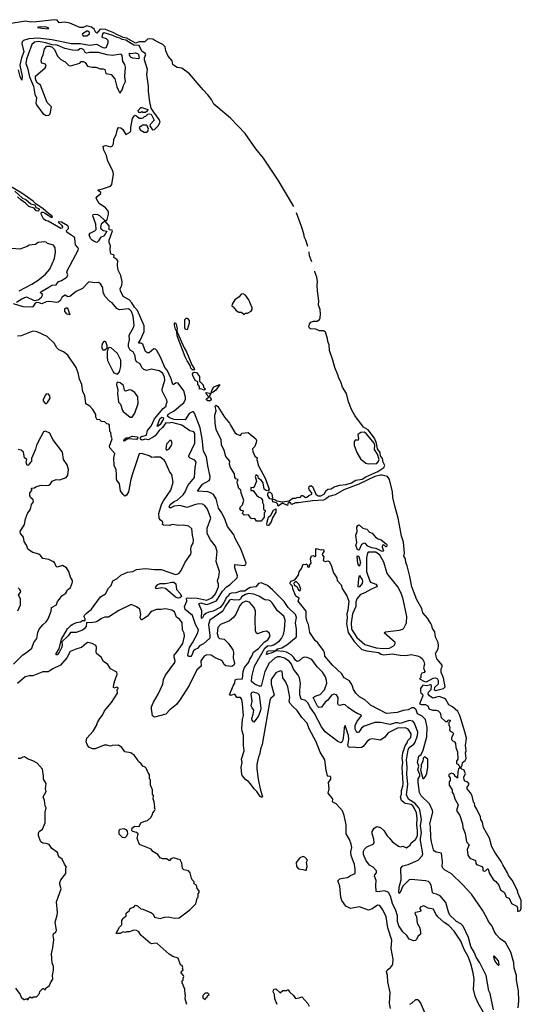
# Model space of a CAD drawing. Extents: x 2293878 to 2522763, y 823964 to 1006972.
# Tile 323 of 407: x 2396911 to 2402466, y 985856 to 996770. Entities that reach past the tile are written whole.
import ezdxf

# ---------------------------------------------------------------- set-up
doc = ezdxf.new("R2010")
doc.units = 0

msp = doc.modelspace()

# ---------------------------------------------------------------- linework, layer by layer
at = {"layer": '0CON20XD'}
for points in [[(2399947, 994698), (2399772, 994992), (2399743, 995035), (2399610, 995235), (2399525, 995338), (2399408, 995508), (2399247, 995677), (2399198, 995718), (2399062, 995832), (2399034, 995885), (2398995, 995938), (2398941, 995991), (2398790, 996170), (2398705, 996231), (2398655, 996241), (2398614, 996265), (2398607, 996275), (2398600, 996315), (2398554, 996365), (2398528, 996425), (2398520, 996470), (2398497, 996497), (2398409, 996539), (2398386, 996556), (2398345, 996559), (2398327, 996553), (2398296, 996524), (2398235, 996526), (2398195, 996510), (2398096, 996566), (2398055, 996572), (2397978, 996608), (2397954, 996624), (2397861, 996661), (2397815, 996666), (2397799, 996661), (2397765, 996622), (2397755, 996627), (2397737, 996665), (2397705, 996689), (2397655, 996702), (2397615, 996684), (2397575, 996684), (2397465, 996731), (2397405, 996742), (2397347, 996737), (2397325, 996765), (2397295, 996770), (2397095, 996745), (2397035, 996743), (2396975, 996754), (2396795, 996725)], [(2397937, 994993), (2397949, 995055), (2397942, 995095), (2397885, 995201), (2397871, 995265), (2397842, 995325), (2397834, 995365), (2397847, 995373), (2397865, 995374), (2397915, 995361), (2397939, 995371), (2397949, 995395), (2397953, 995445), (2397978, 995495), (2397992, 995558), (2398005, 995574), (2398031, 995571), (2398052, 995552), (2398085, 995497), (2398125, 995518), (2398140, 995535), (2398141, 995575), (2398159, 995675), (2398185, 995710), (2398206, 995706), (2398235, 995680), (2398263, 995677), (2398278, 995682), (2398292, 995698), (2398308, 995702), (2398328, 995722), (2398345, 995728), (2398365, 995722), (2398400, 995655), (2398355, 995610), (2398352, 995595), (2398380, 995550), (2398405, 995552), (2398445, 995592), (2398466, 995635), (2398454, 995665), (2398395, 995746), (2398368, 995788), (2398351, 995861), (2398338, 995975), (2398338, 996035), (2398317, 996163), (2398327, 996217), (2398292, 996325), (2398292, 996348), (2398307, 996385), (2398302, 996395), (2398265, 996422), (2398235, 996484), (2398176, 996486), (2398085, 996545), (2398045, 996549), (2398021, 996565), (2397991, 996571), (2397942, 996595), (2397845, 996625), (2397829, 996615), (2397819, 996575), (2397870, 996560), (2397886, 996545), (2397887, 996515), (2397868, 996462), (2397855, 996456), (2397835, 996459), (2397765, 996496), (2397685, 996485), (2397585, 996501), (2397485, 996501), (2397265, 996548), (2397115, 996565), (2397012, 996558), (2396952, 996538), (2396938, 996525), (2396935, 996505), (2396955, 996415), (2396931, 996349), (2396913, 996265), (2396937, 996145), (2396935, 996098), (2396915, 996140), (2396896, 996215)], [(2397225, 996670), (2397233, 996675), (2397205, 996687), (2397138, 996692), (2397108, 996685), (2397155, 996675), (2397225, 996670)], [(2397613, 996593), (2397655, 996593), (2397685, 996615), (2397685, 996627), (2397665, 996642), (2397655, 996642), (2397606, 996615), (2397601, 996605), (2397613, 996593)], [(2397205, 995707), (2397235, 995710), (2397248, 995725), (2397263, 995805), (2397213, 995853), (2397140, 996045), (2397100, 996075), (2397084, 996116), (2397087, 996145), (2397191, 996235), (2397204, 996255), (2397196, 996276), (2397155, 996287), (2397149, 996315), (2397155, 996348), (2397171, 996379), (2397184, 996446), (2397210, 996475), (2397245, 996477), (2397270, 996465), (2397295, 996440), (2397328, 996365), (2397365, 996328), (2397413, 996303), (2397453, 996263), (2397475, 996260), (2397525, 996272), (2397575, 996290), (2397593, 996307), (2397615, 996308), (2397637, 996297), (2397660, 996255), (2397715, 996244), (2397755, 996243), (2397800, 996225), (2397835, 996227), (2397855, 996218), (2397863, 996175), (2397925, 996163), (2397966, 996116), (2397986, 996026), (2398004, 995985), (2398015, 995962), (2398025, 995961), (2398045, 995994), (2398059, 996041), (2398084, 996085), (2398076, 996135), (2398083, 996245), (2398075, 996274), (2398052, 996312), (2398044, 996375), (2398035, 996389), (2397935, 996372), (2397880, 996380), (2397785, 996407), (2397685, 996406), (2397655, 996399), (2397637, 996407), (2397622, 996435), (2397595, 996450), (2397575, 996446), (2397555, 996428), (2397494, 996434), (2397409, 996449), (2397324, 996486), (2397270, 996490), (2397201, 996515), (2397115, 996528), (2397075, 996520), (2397044, 996496), (2397004, 996385), (2396985, 996331), (2396979, 996285), (2396998, 996238), (2397018, 996135), (2397063, 996033), (2397078, 995945), (2397097, 995905), (2397091, 995845), (2397096, 995825), (2397165, 995730), (2397205, 995707)], [(2398225, 996337), (2398165, 996342), (2398138, 996355), (2398125, 996382), (2398125, 996400), (2398145, 996396), (2398195, 996404), (2398215, 996396), (2398225, 996385), (2398230, 996365), (2398233, 996345), (2398225, 996337)], [(2398245, 995738), (2398235, 995740), (2398225, 995752), (2398224, 995765), (2398254, 995796), (2398265, 995798), (2398330, 995775), (2398325, 995760), (2398305, 995740), (2398275, 995740), (2398265, 995748), (2398245, 995738)], [(2398315, 995524), (2398331, 995535), (2398336, 995555), (2398322, 995592), (2398311, 995601), (2398275, 995601), (2398232, 995575), (2398245, 995548), (2398290, 995525), (2398315, 995524)], [(2402159, 985795), (2402121, 985975), (2402108, 986005), (2402076, 986175), (2402008, 986315), (2401965, 986377), (2401948, 986425), (2401908, 986495), (2401883, 986595), (2401821, 986721), (2401798, 986748), (2401748, 986775), (2401731, 986791), (2401680, 986840), (2401665, 986865), (2401632, 986985), (2401567, 987057), (2401528, 987078), (2401494, 987085), (2401482, 987095), (2401468, 987175), (2401455, 987201), (2401437, 987217), (2401405, 987225), (2401245, 987239), (2401225, 987236), (2401154, 987166), (2401125, 987097), (2401115, 987084), (2401110, 987091), (2401115, 987155), (2401134, 987234), (2401133, 987366), (2401155, 987391), (2401215, 987406), (2401325, 987455), (2401369, 987501), (2401374, 987525), (2401350, 987670), (2401349, 987695), (2401362, 987755), (2401350, 987835), (2401361, 987905), (2401341, 988011), (2401330, 988035), (2401287, 988087), (2401221, 988125), (2401194, 988175), (2401211, 988295), (2401200, 988405), (2401204, 988485), (2401195, 988565), (2401214, 988675), (2401225, 988701), (2401275, 988741), (2401290, 988760), (2401318, 988835), (2401322, 988872), (2401284, 988974), (2401265, 988995), (2401225, 989000), (2401125, 988969), (2401097, 988975), (2401074, 988976), (2401015, 988956), (2400905, 988981), (2400845, 988979), (2400725, 988938), (2400695, 988915), (2400665, 988874), (2400655, 988867), (2400645, 988870), (2400626, 988906), (2400625, 988945), (2400644, 988986), (2400695, 989057), (2400689, 989065), (2400655, 989076), (2400612, 989102), (2400548, 989145), (2400515, 989176), (2400495, 989179), (2400455, 989168), (2400442, 989172), (2400436, 989186), (2400438, 989255), (2400419, 989285), (2400395, 989294), (2400365, 989282), (2400325, 989228), (2400294, 989205), (2400252, 989148), (2400225, 989145), (2400210, 989160), (2400161, 989255), (2400195, 989275), (2400240, 989290), (2400285, 989340), (2400311, 989415), (2400309, 989445), (2400296, 989486), (2400265, 989538), (2400207, 989595), (2400145, 989677), (2400095, 989701), (2400065, 989705), (2400044, 989696), (2400005, 989665), (2399985, 989656), (2399965, 989669), (2399942, 989705), (2399919, 989729), (2399865, 989759), (2399832, 989768), (2399746, 989774), (2399715, 989754), (2399643, 989733), (2399653, 989765), (2399665, 989775), (2399742, 989778), (2399765, 989796), (2399815, 989809), (2399871, 989839), (2399971, 989925), (2399976, 989935), (2399976, 990015), (2399965, 990085), (2399976, 990145), (2399965, 990175), (2399885, 990255), (2399840, 990320), (2399712, 990452), (2399655, 990500), (2399585, 990527), (2399555, 990522), (2399525, 990482), (2399465, 990475), (2399425, 990455), (2399405, 990436), (2399356, 990434), (2399305, 990416), (2399255, 990415), (2399235, 990406), (2399220, 990380), (2399199, 990361), (2399172, 990305), (2399130, 990255), (2399055, 990215), (2399005, 990204), (2398973, 990187), (2398950, 990170), (2398935, 990139), (2398925, 990133), (2398928, 990218), (2398896, 990295), (2398915, 990306), (2398975, 990287), (2399006, 990296), (2399091, 990329), (2399155, 990436), (2399201, 990485), (2399240, 990510), (2399318, 990585), (2399324, 990605), (2399292, 990695), (2399295, 990732), (2399395, 990720), (2399412, 990728), (2399418, 990745), (2399360, 990905), (2399293, 991025), (2399285, 991055), (2399213, 991153), (2399187, 991227), (2399149, 991305), (2399114, 991355), (2399088, 991458), (2399057, 991507), (2399025, 991525), (2398995, 991537), (2398880, 991545), (2398935, 991621), (2399009, 991661), (2399016, 991675), (2399019, 991705), (2398994, 991825), (2398981, 991925), (2398946, 991986), (2398932, 992125), (2398909, 992245), (2398845, 992407), (2398835, 992422), (2398825, 992425), (2398788, 992405), (2398744, 992336), (2398623, 992337), (2398569, 992355), (2398549, 992375), (2398554, 992396), (2398620, 992435), (2398696, 992496), (2398727, 992523), (2398746, 992565), (2398748, 992585), (2398729, 992655), (2398665, 992741), (2398644, 992746), (2398615, 992726), (2398605, 992725), (2398590, 992790), (2398544, 992884), (2398517, 992915), (2398475, 993022), (2398429, 993105), (2398415, 993118), (2398395, 993120), (2398345, 993077), (2398325, 993076), (2398305, 993093), (2398274, 993175), (2398254, 993186), (2398228, 993185), (2398250, 993220), (2398288, 993315), (2398289, 993375), (2398215, 993545), (2398181, 993585), (2398153, 993633), (2398122, 993665), (2398055, 993702), (2398026, 993765), (2398022, 993785), (2398041, 993829), (2398045, 993865), (2398030, 993935), (2398003, 993995), (2397995, 994045), (2397996, 994096), (2397985, 994113), (2397954, 994135), (2397956, 994155), (2397950, 994165), (2397925, 994172), (2397917, 994185), (2397911, 994231), (2397916, 994265), (2397902, 994302), (2397902, 994325), (2397938, 994428), (2397935, 994437), (2397902, 994442), (2397901, 994485), (2397858, 994535), (2397879, 994555), (2397894, 994615), (2397893, 994635), (2397886, 994655), (2397862, 994685), (2397791, 994731), (2397760, 994785), (2397759, 994795), (2397770, 994810), (2397809, 994845), (2397810, 994855), (2397781, 994875), (2397780, 994885), (2397815, 994890), (2397916, 994924), (2397931, 994945), (2397937, 994993)], [(2396875, 993638), (2396933, 993677), (2396985, 993697), (2397069, 993659), (2397115, 993665), (2397151, 993695), (2397163, 993715), (2397164, 993725), (2397136, 993745), (2397143, 993755), (2397235, 993806), (2397265, 993827), (2397315, 993832), (2397342, 993868), (2397375, 993879), (2397431, 993915), (2397442, 993942), (2397433, 993973), (2397439, 993995), (2397558, 994215), (2397561, 994231), (2397556, 994246), (2397529, 994275), (2397523, 994345), (2397515, 994365), (2397480, 994380), (2397431, 994415), (2397428, 994432), (2397452, 994455), (2397452, 994472), (2397442, 994485), (2397374, 994525), (2397345, 994531), (2397337, 994525), (2397373, 994493), (2397383, 994475), (2397382, 994458), (2397365, 994456), (2397225, 994538), (2397195, 994543), (2397175, 994561), (2397150, 994615), (2397151, 994635), (2397165, 994637), (2397185, 994629), (2397265, 994577), (2397275, 994585), (2397268, 994595), (2397231, 994621), (2397171, 994675), (2397088, 994728), (2397060, 994760), (2396935, 994846), (2396772, 994942)], [(2396858, 994868), (2396942, 994792), (2396978, 994778), (2397035, 994730), (2397080, 994719), (2397089, 994689), (2397117, 994677), (2397125, 994665), (2397124, 994655), (2397115, 994648), (2397093, 994653), (2397072, 994682), (2397011, 994701), (2396976, 994736), (2396922, 994772), (2396888, 994805)], [(2400101, 994257), (2400078, 994328), (2400064, 994354), (2400058, 994398), (2400036, 994465), (2400032, 994477), (2399977, 994629)], [(2397765, 994302), (2397735, 994310), (2397713, 994325), (2397694, 994345), (2397680, 994385), (2397691, 994405), (2397741, 994429), (2397758, 994445), (2397752, 994505), (2397719, 994595), (2397725, 994610), (2397746, 994616), (2397772, 994612), (2397795, 994600), (2397854, 994545), (2397853, 994535), (2397812, 994505), (2397806, 994465), (2397810, 994455), (2397835, 994435), (2397877, 994425), (2397845, 994375), (2397806, 994355), (2397785, 994318), (2397765, 994302)], [(2396905, 993763), (2397045, 993838), (2397115, 993883), (2397195, 993949), (2397245, 994005), (2397295, 994124), (2397308, 994195), (2397302, 994242), (2397285, 994271), (2397219, 994289), (2397204, 994304), (2397188, 994308), (2397115, 994302), (2397085, 994277), (2397015, 994270), (2396994, 994256), (2396913, 994227), (2396825, 994233)], [(2400145, 994086), (2400121, 994151), (2400116, 994198)], [(2401359, 988165), (2401340, 988205), (2401324, 988316), (2401324, 988355), (2401341, 988385), (2401343, 988405), (2401321, 988455), (2401330, 988495), (2401318, 988535), (2401330, 988605), (2401356, 988624), (2401378, 988672), (2401420, 988820), (2401423, 988923), (2401404, 989014), (2401369, 989049), (2401315, 989077), (2401301, 989121), (2401275, 989143), (2401255, 989141), (2401215, 989119), (2401159, 989111), (2401092, 989092), (2400975, 989081), (2400795, 989173), (2400775, 989195), (2400732, 989232), (2400675, 989265), (2400635, 989305), (2400606, 989345), (2400594, 989395), (2400565, 989443), (2400505, 989474), (2400479, 989519), (2400375, 989616), (2400290, 989715), (2400287, 989755), (2400276, 989776), (2400214, 989864), (2400185, 989887), (2400125, 989976), (2400109, 990065), (2400095, 990094), (2400085, 990143), (2400082, 990212), (2399994, 990325), (2400005, 990358), (2399969, 990379), (2399935, 990460), (2399932, 990492), (2399908, 990515), (2399907, 990533), (2399915, 990548), (2399958, 990562), (2399998, 990612), (2400005, 990650), (2400032, 990688), (2400050, 990735), (2400078, 990732), (2400085, 990740), (2400100, 990725), (2400100, 990705), (2400105, 990700), (2400120, 990705), (2400120, 990725), (2400140, 990745), (2400130, 990795), (2400142, 990828), (2400165, 990830), (2400175, 990820), (2400185, 990820), (2400192, 990828), (2400190, 990905), (2400195, 990910), (2400245, 990892), (2400255, 990898), (2400280, 990895), (2400280, 990875), (2400262, 990845), (2400263, 990833), (2400280, 990815), (2400273, 990775), (2400295, 990763), (2400325, 990772), (2400340, 990765), (2400362, 990722), (2400385, 990640), (2400423, 990585), (2400427, 990555), (2400470, 990505), (2400483, 990465), (2400533, 990385), (2400556, 990326), (2400545, 990223), (2400534, 990186), (2400538, 990145), (2400529, 990075), (2400549, 989979), (2400616, 989876), (2400669, 989819), (2400700, 989790), (2400754, 989774), (2400885, 989755), (2400916, 989736), (2400945, 989728), (2401035, 989739), (2401125, 989725), (2401188, 989722), (2401245, 989732), (2401318, 989718), (2401348, 989705), (2401372, 989685), (2401387, 989657), (2401393, 989625), (2401384, 989585), (2401396, 989545), (2401390, 989535), (2401364, 989526), (2401353, 989505), (2401352, 989478), (2401338, 989465), (2401395, 989434), (2401415, 989431), (2401490, 989470), (2401515, 989474), (2401535, 989468), (2401546, 989446), (2401545, 989415), (2401540, 989400), (2401504, 989366), (2401503, 989345), (2401515, 989333), (2401603, 989357), (2401623, 989375), (2401604, 989475), (2401579, 989535), (2401577, 989573), (2401589, 989595), (2401588, 989615), (2401555, 989657), (2401530, 989685), (2401517, 989745), (2401545, 989795), (2401551, 989835), (2401546, 989865), (2401517, 989925), (2401508, 989985), (2401482, 990022), (2401477, 990055), (2401465, 990076), (2401427, 990135), (2401377, 990195), (2401366, 990245), (2401308, 990338), (2401255, 990485), (2401233, 990597), (2401203, 990715), (2401186, 990755), (2401184, 990795), (2401166, 990825), (2401171, 990855), (2401161, 990979), (2401139, 991045), (2401116, 991166), (2401103, 991245), (2401068, 991365), (2401045, 991475), (2401039, 991535), (2401005, 991675), (2400985, 991705), (2400925, 991720), (2400905, 991721), (2400845, 991705), (2400665, 991620), (2400502, 991558), (2400404, 991505), (2400335, 991484), (2400305, 991458), (2400275, 991443), (2400153, 991437), (2399995, 991415), (2399965, 991413), (2399925, 991396), (2399905, 991419), (2399895, 991420), (2399882, 991408), (2399875, 991386), (2399820, 991410), (2399775, 991377), (2399765, 991405), (2399755, 991416), (2399715, 991427), (2399710, 991445), (2399716, 991454), (2399735, 991451), (2399758, 991438), (2399823, 991427), (2399895, 991437), (2399935, 991466), (2399965, 991465), (2399995, 991478), (2400016, 991474), (2400035, 991496), (2400047, 991495), (2400075, 991475), (2400092, 991478), (2400114, 991496), (2400148, 991512), (2400145, 991525), (2400119, 991555), (2400112, 991575), (2400118, 991595), (2400135, 991606), (2400154, 991595), (2400190, 991510), (2400215, 991493), (2400245, 991492), (2400288, 991515), (2400301, 991549), (2400322, 991565), (2400359, 991571), (2400395, 991592), (2400455, 991611), (2400525, 991616), (2400585, 991635), (2400634, 991666), (2400705, 991678), (2400745, 991704), (2400878, 991762), (2400944, 991805), (2400953, 991827), (2400936, 991866), (2400930, 991905), (2400907, 991935), (2400902, 991972), (2400873, 992015), (2400864, 992075), (2400840, 992130), (2400772, 992222), (2400718, 992255), (2400622, 992382), (2400585, 992449), (2400553, 992533), (2400530, 992625), (2400485, 992695), (2400466, 992755), (2400444, 992795), (2400435, 992835), (2400402, 992915), (2400380, 992995), (2400343, 993105), (2400340, 993165), (2400323, 993203), (2400318, 993238), (2400296, 993306), (2400275, 993321), (2400232, 993322), (2400189, 993339), (2400133, 993343), (2400121, 993351), (2400114, 993364), (2400119, 993395), (2400135, 993417), (2400165, 993430), (2400205, 993429), (2400233, 993447), (2400240, 993465), (2400241, 993505), (2400237, 993557), (2400221, 993605), (2400223, 993655), (2400208, 993765), (2400204, 993825), (2400209, 993865), (2400203, 993915), (2400181, 993975), (2400181, 993982)], [(2402047, 985765), (2401988, 985868), (2401955, 985945), (2401938, 986022), (2401945, 986135), (2401935, 986205), (2401909, 986305), (2401877, 986385), (2401833, 986465), (2401796, 986556), (2401722, 986665), (2401665, 986731), (2401612, 986762), (2401542, 986825), (2401518, 986855), (2401492, 986912), (2401435, 986922), (2401385, 986947), (2401345, 986932), (2401344, 986915), (2401353, 986895), (2401348, 986885), (2401295, 986872), (2401288, 986865), (2401304, 986824), (2401314, 986755), (2401344, 986705), (2401351, 986655), (2401348, 986632), (2401322, 986608), (2401306, 986574), (2401295, 986564), (2401275, 986558), (2401225, 986579), (2401197, 986617), (2401155, 986660), (2401111, 986725), (2401095, 986772), (2401095, 986835), (2401077, 986897), (2401039, 986975), (2401016, 987055), (2400995, 987095), (2400955, 987112), (2400875, 987104), (2400858, 987108), (2400854, 987175), (2400859, 987229), (2400842, 987275), (2400845, 987290), (2400861, 987315), (2400861, 987335), (2400825, 987375), (2400785, 987400), (2400744, 987455), (2400719, 987515), (2400719, 987555), (2400728, 987575), (2400755, 987600), (2400825, 987631), (2400837, 987645), (2400834, 987685), (2400814, 987745), (2400815, 987770), (2400835, 987809), (2400865, 987826), (2400905, 987814), (2400944, 987784), (2400979, 987725), (2401003, 987703), (2401035, 987661), (2401105, 987607), (2401125, 987602), (2401155, 987608), (2401195, 987592), (2401235, 987620), (2401246, 987645), (2401295, 987681), (2401315, 987724), (2401317, 987783), (2401310, 987845), (2401314, 987915), (2401305, 987980), (2401285, 988027), (2401265, 988056), (2401245, 988071), (2401185, 988081), (2401170, 988090), (2401140, 988115), (2401130, 988155), (2401139, 988185), (2401139, 988225), (2401156, 988275), (2401158, 988302), (2401148, 988485), (2401153, 988535), (2401147, 988585), (2401155, 988645), (2401180, 988720), (2401203, 988755), (2401211, 988779), (2401243, 988815), (2401248, 988855), (2401214, 988905), (2401185, 988921), (2401095, 988916), (2400992, 988865), (2400953, 988817), (2400905, 988784), (2400815, 988800), (2400785, 988792), (2400755, 988766), (2400715, 988715), (2400697, 988703), (2400657, 988697), (2400605, 988705), (2400562, 988702), (2400551, 988711), (2400546, 988725), (2400555, 988795), (2400552, 988835), (2400515, 988948), (2400504, 988925), (2400502, 988865), (2400488, 988782), (2400479, 988761), (2400466, 988754), (2400435, 988770), (2400295, 988877), (2400253, 988933), (2400175, 989080), (2400124, 989155), (2400105, 989195), (2400075, 989222), (2400027, 989237), (2400015, 989285), (2400013, 989337), (2400022, 989412), (2400009, 989475), (2399996, 989505), (2399942, 989572), (2399921, 989625), (2399895, 989659), (2399845, 989692), (2399795, 989709), (2399765, 989708), (2399735, 989694), (2399675, 989639), (2399627, 989545), (2399585, 989384), (2399565, 989383), (2399520, 989400), (2399479, 989435), (2399480, 989485), (2399512, 989605), (2399627, 989803), (2399655, 989828), (2399705, 989832), (2399725, 989840), (2399787, 989885), (2399809, 989911), (2399831, 989955), (2399845, 990005), (2399851, 990115), (2399837, 990157), (2399767, 990217), (2399707, 990305), (2399685, 990327), (2399665, 990337), (2399625, 990339), (2399559, 990379), (2399505, 990403), (2399445, 990409), (2399411, 990399), (2399368, 990372), (2399355, 990345), (2399345, 990339), (2399285, 990336), (2399255, 990343), (2399235, 990335), (2399186, 990265), (2399160, 990215), (2399017, 990115), (2399003, 990067), (2399017, 989945), (2399015, 989915), (2398945, 989853), (2398901, 989829), (2398879, 989801), (2398853, 989787), (2398837, 989773), (2398818, 989725), (2398805, 989710), (2398785, 989711), (2398773, 989725), (2398790, 989810), (2398825, 989864), (2398882, 989975), (2398890, 990005), (2398859, 990065), (2398824, 990164), (2398745, 990234), (2398737, 990265), (2398760, 990325), (2398759, 990355), (2398765, 990363), (2398875, 990359), (2398985, 990336), (2399046, 990365), (2399080, 990405), (2399111, 990485), (2399114, 990514), (2399103, 990545), (2399104, 990564), (2399116, 990595), (2399124, 990655), (2399086, 990765), (2399096, 990876), (2399080, 990935), (2399025, 991004), (2398987, 991075), (2398986, 991135), (2399028, 991245), (2398990, 991345), (2398961, 991385), (2398935, 991400), (2398895, 991404), (2398845, 991393), (2398765, 991364), (2398685, 991385), (2398623, 991377), (2398585, 991360), (2398575, 991359), (2398567, 991367), (2398577, 991395), (2398622, 991428), (2398656, 991444), (2398720, 991505), (2398743, 991535), (2398772, 991605), (2398845, 991694), (2398853, 991807), (2398866, 991866), (2398849, 991889), (2398799, 991909), (2398785, 991925), (2398785, 991935), (2398849, 992075), (2398849, 992185), (2398840, 992200), (2398795, 992213), (2398705, 992277), (2398596, 992304), (2398565, 992298), (2398528, 992302), (2398491, 992249), (2398454, 992215), (2398412, 992158), (2398389, 992141), (2398335, 992113), (2398305, 992119), (2398265, 992109), (2398249, 992119), (2398248, 992135), (2398261, 992149), (2398316, 992165), (2398327, 992215), (2398366, 992265), (2398403, 992345), (2398498, 992462), (2398531, 992485), (2398532, 992505), (2398545, 992535), (2398542, 992552), (2398501, 992635), (2398490, 992655), (2398488, 992675), (2398519, 992775), (2398515, 992806), (2398495, 992847), (2398475, 992868), (2398455, 992877), (2398365, 992896), (2398315, 992881), (2398285, 992893), (2398262, 992915), (2398246, 992955), (2398205, 992978), (2398193, 993005), (2398190, 993045), (2398169, 993089), (2398135, 993106), (2398117, 993145), (2398115, 993175), (2398126, 993225), (2398124, 993275), (2398174, 993365), (2398178, 993385), (2398166, 993485), (2398148, 993535), (2398135, 993552), (2398115, 993564), (2398016, 993554), (2397985, 993567), (2397935, 993630), (2397908, 993648), (2397855, 993704), (2397835, 993748), (2397832, 993795), (2397824, 993814), (2397805, 993844), (2397785, 993856), (2397737, 993853), (2397675, 993863), (2397605, 993790), (2397535, 993759), (2397465, 993700), (2397445, 993699), (2397415, 993716), (2397395, 993707), (2397378, 993692), (2397357, 993653), (2397335, 993638), (2397315, 993635), (2397245, 993647), (2397205, 993642), (2397155, 993622), (2397125, 993632), (2397096, 993634), (2397082, 993628), (2397055, 993588), (2397044, 993584), (2396949, 993589), (2396842, 993622)], [(2399395, 993502), (2399413, 993517), (2399432, 993518), (2399475, 993540), (2399484, 993556), (2399485, 993575), (2399447, 993665), (2399413, 993715), (2399385, 993732), (2399364, 993726), (2399342, 993698), (2399295, 993664), (2399264, 993615), (2399262, 993595), (2399276, 993586), (2399310, 993545), (2399338, 993528), (2399367, 993527), (2399395, 993502)], [(2397465, 993500), (2397435, 993506), (2397411, 993535), (2397412, 993565), (2397425, 993577), (2397435, 993578), (2397445, 993566), (2397465, 993500)], [(2398765, 993332), (2398748, 993335), (2398738, 993355), (2398738, 993445), (2398755, 993462), (2398765, 993460), (2398788, 993435), (2398787, 993405), (2398765, 993332)], [(2399816, 989544), (2399795, 989552), (2399748, 989532), (2399697, 989455), (2399697, 989405), (2399730, 989285), (2399726, 989274), (2399691, 989249), (2399681, 989225), (2399595, 988735), (2399577, 988683), (2399569, 988635), (2399550, 988585), (2399537, 988515), (2399536, 988466), (2399551, 988351), (2399573, 988245), (2399600, 988155), (2399595, 988149), (2399575, 988158), (2399537, 988215), (2399512, 988242), (2399465, 988304), (2399445, 988326), (2399415, 988344), (2399375, 988391), (2399370, 988405), (2399362, 988485), (2399374, 988535), (2399367, 988575), (2399398, 988665), (2399388, 988725), (2399390, 988835), (2399374, 988884), (2399372, 988912), (2399377, 989013), (2399388, 989058), (2399380, 989185), (2399371, 989235), (2399355, 989256), (2399315, 989257), (2399295, 989292), (2399245, 989280), (2399234, 989285), (2399274, 989385), (2399292, 989415), (2399298, 989452), (2399315, 989461), (2399377, 989465), (2399386, 989544), (2399401, 989589), (2399450, 989650), (2399459, 989681), (2399482, 989715), (2399500, 989761), (2399555, 989800), (2399620, 989870), (2399659, 989895), (2399686, 989936), (2399672, 989972), (2399645, 989991), (2399605, 989986), (2399545, 989962), (2399528, 989975), (2399522, 989995), (2399517, 990115), (2399521, 990215), (2399507, 990255), (2399457, 990315), (2399415, 990326), (2399375, 990307), (2399348, 990275), (2399305, 990180), (2399278, 990145), (2399235, 990105), (2399134, 990065), (2399105, 990032), (2399096, 989965), (2399107, 989925), (2399125, 989911), (2399175, 989904), (2399224, 989855), (2399271, 989785), (2399280, 989755), (2399274, 989695), (2399290, 989635), (2399282, 989615), (2399259, 989601), (2399195, 989609), (2399175, 989624), (2399156, 989655), (2399139, 989669), (2399075, 989696), (2399030, 989725), (2398985, 989731), (2398954, 989715), (2398916, 989665), (2398921, 989605), (2398874, 989565), (2398789, 989391), (2398688, 989235), (2398649, 989181), (2398575, 989121), (2398529, 989071), (2398405, 989040), (2398383, 989055), (2398370, 989130), (2398372, 989155), (2398391, 989205), (2398444, 989295), (2398495, 989405), (2398505, 989455), (2398525, 989505), (2398628, 989645), (2398632, 989665), (2398620, 989705), (2398621, 989725), (2398649, 989755), (2398719, 989855), (2398737, 989937), (2398731, 989971), (2398714, 990005), (2398709, 990085), (2398685, 990121), (2398648, 990148), (2398624, 990205), (2398595, 990223), (2398525, 990241), (2398475, 990232), (2398425, 990231), (2398377, 990215), (2398358, 990202), (2398325, 990159), (2398265, 990116), (2398255, 990117), (2398246, 990145), (2398253, 990175), (2398241, 990235), (2398205, 990262), (2398162, 990282), (2398145, 990286), (2398122, 990278), (2398009, 990221), (2397895, 990147), (2397855, 990148), (2397815, 990134), (2397769, 990101), (2397745, 990091), (2397693, 990083), (2397652, 990088), (2397646, 990045), (2397625, 990018), (2397606, 990004), (2397535, 989979), (2397475, 989976), (2397449, 989941), (2397378, 989872), (2397381, 989835), (2397375, 989809), (2397349, 989755), (2397325, 989731), (2397315, 989729), (2397314, 989745), (2397346, 989795), (2397375, 989905), (2397441, 990019), (2397480, 990060), (2397499, 990071), (2397541, 990089), (2397585, 990096), (2397605, 990110), (2397635, 990110), (2397637, 990125), (2397626, 990155), (2397630, 990170), (2397648, 990188), (2397705, 990235), (2397805, 990373), (2397860, 990405), (2397893, 990467), (2397925, 990498), (2397941, 990549), (2397989, 990575), (2398029, 990611), (2398105, 990646), (2398162, 990655), (2398206, 990674), (2398305, 990687), (2398405, 990676), (2398477, 990677), (2398635, 990622), (2398655, 990623), (2398675, 990635), (2398698, 990665), (2398745, 990756), (2398806, 990845), (2398811, 990865), (2398807, 990905), (2398815, 990938), (2398831, 990969), (2398837, 991005), (2398823, 991055), (2398816, 991126), (2398783, 991155), (2398725, 991167), (2398665, 991164), (2398605, 991176), (2398565, 991164), (2398505, 991167), (2398492, 991175), (2398497, 991195), (2398492, 991205), (2398467, 991227), (2398457, 991245), (2398452, 991295), (2398481, 991395), (2398502, 991438), (2398584, 991555), (2398609, 991645), (2398595, 991728), (2398574, 991755), (2398523, 991873), (2398509, 991889), (2398465, 991920), (2398405, 991922), (2398375, 991917), (2398344, 991934), (2398275, 991959), (2398255, 991962), (2398235, 991956), (2398155, 991725), (2398143, 991675), (2398116, 991535), (2398095, 991498), (2398075, 991490), (2398055, 991507), (2398028, 991548), (2398015, 991625), (2397987, 991667), (2397981, 991685), (2397984, 991725), (2397979, 991785), (2397956, 991825), (2397952, 991915), (2397965, 991960), (2397909, 992025), (2397904, 992044), (2397936, 992125), (2397924, 992155), (2397920, 992195), (2397910, 992205), (2397906, 992276), (2397897, 992287), (2397875, 992292), (2397855, 992313), (2397818, 992318), (2397795, 992338), (2397770, 992335), (2397752, 992365), (2397752, 992395), (2397721, 992451), (2397688, 992485), (2397642, 992512), (2397632, 992605), (2397611, 992645), (2397599, 992725), (2397574, 992784), (2397557, 992857), (2397535, 992914), (2397445, 993051), (2397395, 993088), (2397345, 993111), (2397323, 993133), (2397292, 993185), (2397215, 993258), (2397105, 993310), (2397055, 993319), (2396925, 993267), (2396885, 993262)], [(2398825, 992889), (2398805, 992906), (2398797, 992937), (2398765, 992987), (2398745, 993034), (2398655, 993266), (2398650, 993315), (2398635, 993339), (2398624, 993385), (2398625, 993407), (2398630, 993410), (2398635, 993411), (2398643, 993395), (2398654, 993345), (2398652, 993322), (2398660, 993300), (2398732, 993132), (2398758, 993088), (2398816, 992946), (2398844, 992905), (2398845, 992890), (2398825, 992889)], [(2397855, 993110), (2397879, 993131), (2397880, 993155), (2397865, 993198), (2397846, 993206), (2397829, 993185), (2397818, 993145), (2397830, 993110), (2397855, 993110)], [(2397995, 992841), (2398015, 992867), (2398031, 992925), (2398030, 992995), (2397995, 993071), (2397925, 993131), (2397904, 993136), (2397892, 993128), (2397878, 993092), (2397878, 993025), (2397884, 992994), (2397944, 992865), (2397955, 992854), (2397995, 992841)], [(2398955, 992663), (2398915, 992677), (2398902, 992675), (2398901, 992705), (2398882, 992725), (2398883, 992755), (2398855, 992770), (2398827, 992825), (2398825, 992845), (2398835, 992858), (2398845, 992864), (2398868, 992858), (2398903, 992815), (2398903, 992763), (2398941, 992721), (2398947, 992695), (2398967, 992675), (2398955, 992663)], [(2398155, 992364), (2398185, 992410), (2398224, 992515), (2398220, 992590), (2398187, 992637), (2398145, 992664), (2398125, 992668), (2398082, 992652), (2398073, 992663), (2398061, 992715), (2398023, 992745), (2397995, 992751), (2397987, 992745), (2397981, 992725), (2397999, 992665), (2397992, 992625), (2398005, 992530), (2398027, 992507), (2398048, 992438), (2398057, 992427), (2398135, 992366), (2398155, 992364)], [(2399035, 992633), (2399030, 992635), (2399041, 992669), (2399060, 992700), (2399128, 992728), (2399084, 992665), (2399055, 992641), (2399035, 992633)], [(2397205, 992512), (2397220, 992525), (2397248, 992575), (2397245, 992602), (2397225, 992622), (2397205, 992620), (2397194, 992606), (2397172, 992555), (2397171, 992545), (2397184, 992525), (2397205, 992512)], [(2399025, 992545), (2398995, 992545), (2398979, 992555), (2398976, 992565), (2399003, 992585), (2399003, 992595), (2398973, 992625), (2398981, 992639), (2399028, 992628), (2399008, 992595), (2399033, 992565), (2399025, 992545)], [(2399585, 991210), (2399535, 991212), (2399515, 991240), (2399485, 991238), (2399470, 991245), (2399445, 991282), (2399395, 991278), (2399380, 991295), (2399390, 991325), (2399365, 991330), (2399348, 991348), (2399355, 991370), (2399377, 991393), (2399394, 991445), (2399365, 991522), (2399360, 991555), (2399339, 991575), (2399323, 991625), (2399321, 991649), (2399330, 991675), (2399305, 991682), (2399295, 991694), (2399288, 991735), (2399245, 991805), (2399236, 991844), (2399237, 991875), (2399195, 991928), (2399174, 991994), (2399145, 992057), (2399142, 992112), (2399085, 992229), (2399074, 992296), (2399071, 992385), (2399085, 992435), (2399076, 992485), (2399086, 992496), (2399105, 992482), (2399179, 992365), (2399236, 992296), (2399244, 992274), (2399294, 992195), (2399315, 992177), (2399355, 992160), (2399372, 992188), (2399440, 992195), (2399527, 992125), (2399532, 992105), (2399530, 992085), (2399515, 992040), (2399490, 992015), (2399492, 991985), (2399515, 991932), (2399540, 991915), (2399538, 991895), (2399554, 991824), (2399628, 991688), (2399673, 991567), (2399664, 991546), (2399641, 991551), (2399620, 991565), (2399606, 991636), (2399586, 991666), (2399556, 991686), (2399550, 991705), (2399535, 991722), (2399525, 991720), (2399518, 991705), (2399532, 991655), (2399512, 991598), (2399495, 991580), (2399470, 991585), (2399472, 991552), (2399495, 991550), (2399505, 991542), (2399535, 991500), (2399555, 991480), (2399586, 991466), (2399598, 991445), (2399598, 991418), (2399610, 991395), (2399610, 991345), (2399628, 991328), (2399630, 991315), (2399620, 991305), (2399618, 991255), (2399585, 991210)], [(2398435, 992265), (2398463, 992345), (2398485, 992363), (2398501, 992361), (2398503, 992345), (2398465, 992282), (2398445, 992266), (2398435, 992265)], [(2396841, 989625), (2396945, 989730), (2396987, 989755), (2397046, 989805), (2397067, 989865), (2397099, 989911), (2397113, 989977), (2397127, 990013), (2397165, 990061), (2397204, 990095), (2397225, 990129), (2397258, 990215), (2397263, 990255), (2397318, 990285), (2397329, 990321), (2397352, 990345), (2397377, 990385), (2397420, 990415), (2397432, 990432), (2397437, 990445), (2397474, 990476), (2397497, 990535), (2397497, 990555), (2397475, 990590), (2397456, 990655), (2397430, 990695), (2397385, 990719), (2397325, 990700), (2397315, 990708), (2397295, 990752), (2397278, 990765), (2397235, 990787), (2397166, 990796), (2397141, 990831), (2397123, 990845), (2397055, 990863), (2397006, 990896), (2396986, 990946), (2396961, 990985), (2396954, 991034), (2396919, 991075), (2396916, 991095), (2396962, 991175), (2396974, 991236), (2396998, 991295), (2397032, 991345), (2397043, 991395), (2397063, 991425), (2397058, 991448), (2397032, 991475), (2397023, 991497), (2397023, 991527), (2397050, 991555), (2397040, 991565), (2397042, 991578), (2397075, 991580), (2397088, 991592), (2397145, 991612), (2397155, 991608), (2397235, 991612), (2397253, 991627), (2397270, 991655), (2397315, 991672), (2397355, 991670), (2397425, 991697), (2397445, 991720), (2397450, 991785), (2397436, 991835), (2397396, 991895), (2397386, 991976), (2397279, 992115), (2397246, 992186), (2397195, 992209), (2397175, 992200), (2397143, 992147), (2397097, 992055), (2397085, 992008), (2397042, 991905), (2397040, 991875), (2397005, 991832), (2396995, 991830), (2396988, 991838), (2396982, 991865), (2396990, 991895), (2396963, 991915), (2396952, 991975), (2396925, 991998), (2396895, 992007)], [(2398065, 992098), (2398066, 992115), (2398090, 992135), (2398122, 992138), (2398155, 992153), (2398216, 992145), (2398218, 992135), (2398205, 992117), (2398116, 992124), (2398100, 992120), (2398075, 992101), (2398065, 992098)], [(2400775, 991847), (2400865, 991851), (2400885, 991875), (2400891, 991895), (2400874, 991955), (2400839, 992005), (2400843, 992055), (2400838, 992075), (2400749, 992185), (2400725, 992197), (2400688, 992195), (2400657, 992173), (2400664, 992125), (2400661, 992109), (2400625, 992108), (2400614, 992096), (2400615, 992055), (2400643, 991973), (2400685, 991901), (2400744, 991855), (2400775, 991847)], [(2398535, 992000), (2398545, 992002), (2398565, 992013), (2398589, 992045), (2398600, 992075), (2398590, 992105), (2398572, 992105), (2398538, 992065), (2398528, 992015), (2398535, 992000)], [(2399705, 991456), (2399680, 991460), (2399658, 991495), (2399658, 991515), (2399668, 991532), (2399685, 991531), (2399702, 991515), (2399711, 991465), (2399705, 991456)], [(2399655, 991158), (2399647, 991175), (2399650, 991205), (2399667, 991255), (2399692, 991278), (2399720, 991335), (2399747, 991347), (2399748, 991312), (2399710, 991250), (2399696, 991204), (2399665, 991162), (2399655, 991158)], [(2400925, 990876), (2400858, 990908), (2400806, 990915), (2400767, 990935), (2400742, 990962), (2400725, 990969), (2400698, 990952), (2400670, 990895), (2400665, 990890), (2400652, 990892), (2400634, 990944), (2400644, 990975), (2400634, 991055), (2400647, 991097), (2400643, 991145), (2400655, 991162), (2400665, 991170), (2400675, 991168), (2400712, 991132), (2400755, 991122), (2400785, 991088), (2400815, 991080), (2400850, 991035), (2400880, 991015), (2400915, 991003), (2400973, 990955), (2400977, 990945), (2400972, 990928), (2400965, 990928), (2400945, 990950), (2400930, 990945), (2400924, 990925), (2400940, 990885), (2400935, 990878), (2400925, 990876)], [(2400935, 989801), (2401005, 989804), (2401057, 989835), (2401071, 989855), (2401068, 989865), (2400948, 989975), (2400964, 989985), (2401115, 990004), (2401155, 990015), (2401166, 990025), (2401195, 990086), (2401197, 990155), (2401158, 990345), (2401134, 990415), (2401099, 990485), (2400981, 990631), (2400945, 990758), (2400900, 990835), (2400855, 990867), (2400772, 990868), (2400761, 990855), (2400751, 990805), (2400753, 990745), (2400752, 990655), (2400788, 990548), (2400797, 990537), (2400855, 990513), (2400871, 990495), (2400864, 990485), (2400798, 990455), (2400734, 990416), (2400685, 990397), (2400645, 990350), (2400632, 990312), (2400634, 990265), (2400597, 990185), (2400582, 990085), (2400587, 990015), (2400645, 989921), (2400735, 989845), (2400859, 989809), (2400935, 989801)], [(2400665, 990712), (2400654, 990745), (2400650, 990815), (2400655, 990827), (2400665, 990818), (2400685, 990755), (2400675, 990717), (2400665, 990712)], [(2400665, 990478), (2400658, 990485), (2400666, 990575), (2400675, 990610), (2400705, 990562), (2400709, 990545), (2400705, 990521), (2400675, 990484), (2400665, 990478)], [(2398665, 990357), (2398638, 990368), (2398525, 990464), (2398485, 990471), (2398425, 990462), (2398416, 990475), (2398418, 990485), (2398441, 990509), (2398465, 990521), (2398525, 990519), (2398595, 990537), (2398616, 990536), (2398639, 990515), (2398648, 990455), (2398689, 990409), (2398701, 990375), (2398685, 990360), (2398665, 990357)], [(2400015, 990440), (2400026, 990456), (2400005, 990510), (2399975, 990540), (2399962, 990538), (2399948, 990525), (2399950, 990505), (2399985, 990482), (2400000, 990445), (2400015, 990440)], [(2396891, 990219), (2396921, 990285), (2396918, 990348), (2396899, 990395), (2396921, 990419), (2396923, 990435), (2396913, 990455), (2396895, 990471)], [(2398760, 985855), (2398742, 985915), (2398748, 985955), (2398742, 985965), (2398741, 986025), (2398710, 986095), (2398710, 986115), (2398720, 986125), (2398720, 986145), (2398730, 986165), (2398726, 986176), (2398698, 986205), (2398702, 986225), (2398720, 986235), (2398712, 986255), (2398718, 986265), (2398710, 986285), (2398690, 986295), (2398666, 986366), (2398606, 986386), (2398565, 986412), (2398435, 986529), (2398415, 986534), (2398375, 986528), (2398355, 986534), (2398252, 986622), (2398231, 986661), (2398205, 986675), (2398175, 986677), (2398125, 986659), (2398099, 986661), (2398075, 986653), (2398055, 986658), (2398025, 986641), (2397985, 986640), (2397980, 986645), (2398015, 986710), (2398040, 986735), (2398040, 986785), (2398050, 986795), (2398052, 986808), (2398088, 986835), (2398090, 986865), (2398126, 986894), (2398132, 986915), (2398144, 986926), (2398175, 986932), (2398195, 986953), (2398217, 986947), (2398253, 986913), (2398275, 986912), (2398371, 986871), (2398388, 986855), (2398405, 986820), (2398465, 986807), (2398515, 986821), (2398560, 986825), (2398625, 986810), (2398675, 986814), (2398795, 986904), (2398860, 986970), (2398878, 987032), (2398887, 987043), (2398888, 987082), (2398897, 987095), (2398897, 987113), (2398875, 987140), (2398868, 987175), (2398843, 987193), (2398842, 987215), (2398822, 987235), (2398812, 987255), (2398798, 987315), (2398780, 987335), (2398728, 987348), (2398715, 987360), (2398705, 987420), (2398689, 987459), (2398615, 987480), (2398583, 987467), (2398575, 987450), (2398565, 987450), (2398535, 987468), (2398495, 987468), (2398465, 987480), (2398442, 987515), (2398385, 987548), (2398365, 987577), (2398237, 987627), (2398213, 987695), (2398222, 987745), (2398205, 987762), (2398165, 987773), (2398154, 987784), (2398157, 987813), (2398185, 987830), (2398235, 987828), (2398254, 987866), (2398285, 987882), (2398325, 987892), (2398363, 987925), (2398382, 987958), (2398385, 987980), (2398405, 988000), (2398410, 988015), (2398402, 988035), (2398408, 988045), (2398399, 988099), (2398390, 988135), (2398392, 988172), (2398382, 988185), (2398382, 988235), (2398358, 988285), (2398360, 988345), (2398350, 988355), (2398350, 988405), (2398333, 988423), (2398313, 988473), (2398300, 988485), (2398274, 988494), (2398255, 988522), (2398225, 988548), (2398213, 988575), (2398183, 988613), (2398142, 988642), (2398074, 988654), (2398042, 988702), (2398005, 988727), (2397935, 988723), (2397915, 988716), (2397875, 988730), (2397845, 988730), (2397745, 988688), (2397716, 988686), (2397675, 988707), (2397656, 988735), (2397647, 988765), (2397654, 988806), (2397724, 988885), (2397761, 988945), (2397772, 988978), (2397798, 989025), (2397829, 989061), (2397850, 989110), (2397927, 989203), (2397992, 989305), (2397990, 989345), (2398000, 989355), (2398000, 989365), (2397985, 989370), (2397955, 989360), (2397951, 989371), (2397955, 989405), (2397969, 989451), (2397990, 989515), (2397986, 989536), (2397915, 989575), (2397885, 989624), (2397839, 989655), (2397812, 989702), (2397765, 989740), (2397758, 989758), (2397761, 989815), (2397752, 989835), (2397715, 989855), (2397665, 989866), (2397645, 989855), (2397595, 989811), (2397545, 989797), (2397469, 989765), (2397432, 989698), (2397363, 989617), (2397276, 989575), (2397225, 989542), (2397165, 989541), (2397055, 989496), (2397015, 989498), (2396972, 989485), (2396888, 989412)], [(2401018, 985808), (2401007, 985865), (2401014, 985985), (2400987, 986105), (2400984, 986175), (2400974, 986215), (2400980, 986235), (2401017, 986263), (2401036, 986285), (2401044, 986305), (2401046, 986355), (2401025, 986475), (2401032, 986565), (2400989, 986705), (2400968, 986825), (2400934, 986904), (2400900, 986950), (2400875, 986953), (2400815, 986916), (2400775, 986901), (2400675, 986935), (2400575, 986919), (2400524, 986944), (2400479, 987005), (2400466, 987045), (2400456, 987166), (2400436, 987225), (2400455, 987246), (2400485, 987255), (2400540, 987260), (2400575, 987284), (2400625, 987304), (2400628, 987355), (2400620, 987405), (2400583, 987505), (2400579, 987545), (2400589, 987595), (2400582, 987632), (2400565, 987682), (2400525, 987745), (2400528, 987845), (2400505, 987950), (2400485, 988000), (2400457, 988035), (2400415, 988078), (2400380, 988095), (2400374, 988105), (2400379, 988125), (2400375, 988138), (2400328, 988195), (2400338, 988245), (2400332, 988315), (2400355, 988352), (2400356, 988375), (2400346, 988386), (2400325, 988382), (2400320, 988390), (2400305, 988452), (2400290, 988565), (2400240, 988650), (2400196, 988765), (2400118, 988908), (2400095, 988972), (2400034, 989035), (2399985, 989113), (2399935, 989157), (2399903, 989195), (2399897, 989215), (2399903, 989255), (2399882, 989375), (2399855, 989433), (2399825, 989473), (2399816, 989544)], [(2402435, 986888), (2402445, 986893), (2402459, 986901), (2402465, 986920), (2402466, 987005), (2402431, 987085), (2402422, 987125), (2402365, 987232), (2402323, 987283), (2402314, 987315), (2402261, 987401), (2402245, 987438), (2402172, 987542), (2402141, 987601), (2402115, 987696), (2402046, 987815), (2402035, 987873), (2402017, 987905), (2402013, 987935), (2401975, 988020), (2401952, 988055), (2401947, 988085), (2401938, 988095), (2401923, 988165), (2401905, 988200), (2401868, 988245), (2401868, 988262), (2401885, 988290), (2401886, 988305), (2401875, 988318), (2401845, 988328), (2401833, 988343), (2401830, 988375), (2401848, 988415), (2401842, 988428), (2401835, 988450), (2401800, 988465), (2401800, 988485), (2401812, 988505), (2401814, 988536), (2401845, 988558), (2401855, 988580), (2401848, 988645), (2401854, 988665), (2401849, 988725), (2401858, 988805), (2401842, 988875), (2401787, 989057), (2401762, 989102), (2401705, 989152), (2401665, 989177), (2401629, 989235), (2401617, 989245), (2401555, 989268), (2401485, 989249), (2401448, 989275), (2401436, 989295), (2401440, 989315), (2401468, 989345), (2401470, 989389), (2401459, 989399), (2401415, 989387), (2401375, 989393), (2401349, 989355), (2401348, 989325), (2401355, 989309), (2401372, 989292), (2401377, 989275), (2401337, 989187), (2401362, 989178), (2401405, 989180), (2401430, 989165), (2401443, 989135), (2401455, 989126), (2401485, 989118), (2401525, 989117), (2401545, 989108), (2401568, 989085), (2401580, 989035), (2401625, 988990), (2401648, 988992), (2401655, 989010), (2401680, 989005), (2401680, 988995), (2401662, 988978), (2401662, 988955), (2401673, 988925), (2401671, 988901), (2401680, 988885), (2401708, 988868), (2401714, 988855), (2401713, 988845), (2401692, 988815), (2401692, 988795), (2401701, 988781), (2401728, 988765), (2401736, 988746), (2401742, 988702), (2401760, 988655), (2401762, 988575), (2401748, 988552), (2401750, 988525), (2401770, 988515), (2401770, 988505), (2401780, 988495), (2401780, 988475), (2401770, 988465), (2401762, 988435), (2401758, 988362), (2401730, 988385), (2401730, 988395), (2401712, 988412), (2401695, 988418), (2401662, 988405), (2401663, 988383), (2401680, 988365), (2401678, 988335), (2401668, 988322), (2401668, 988285), (2401700, 988235), (2401700, 988205), (2401717, 988187), (2401730, 988135), (2401766, 988066), (2401750, 988005), (2401787, 987947), (2401816, 987856), (2401819, 987815), (2401845, 987750), (2401860, 987655), (2401888, 987625), (2401868, 987572), (2401875, 987509), (2401898, 987475), (2401959, 987449), (2401962, 987415), (2401970, 987405), (2402033, 987383), (2402042, 987365), (2402042, 987352), (2402040, 987340), (2402055, 987330), (2402070, 987335), (2402093, 987357), (2402098, 987355), (2402114, 987304), (2402155, 987238), (2402186, 987216), (2402218, 987175), (2402237, 987125), (2402282, 987095), (2402300, 987045), (2402333, 987033), (2402357, 986975), (2402415, 986943), (2402424, 986925), (2402425, 986890), (2402435, 986888)], [(2399505, 988982), (2399485, 989004), (2399482, 989025), (2399498, 989072), (2399505, 989115), (2399484, 989144), (2399476, 989165), (2399484, 989215), (2399475, 989295), (2399482, 989315), (2399495, 989318), (2399545, 989305), (2399564, 989285), (2399581, 989135), (2399575, 989103), (2399551, 989045), (2399505, 988982)], [(2396864, 986035), (2396917, 985965), (2396927, 985935), (2396955, 985910), (2396965, 985908), (2396985, 985920), (2396995, 985910), (2397005, 985910), (2397012, 985928), (2397025, 985938), (2397045, 985928), (2397065, 985938), (2397095, 985940), (2397130, 985975), (2397133, 985997), (2397165, 986030), (2397175, 986030), (2397185, 986020), (2397195, 986020), (2397200, 986035), (2397240, 986065), (2397250, 986095), (2397277, 986135), (2397273, 986175), (2397286, 986235), (2397286, 986275), (2397270, 986315), (2397262, 986415), (2397279, 986481), (2397289, 986575), (2397280, 986620), (2397284, 986636), (2397312, 986658), (2397318, 986675), (2397304, 986765), (2397325, 986845), (2397328, 986875), (2397320, 986990), (2397369, 987135), (2397354, 987185), (2397354, 987205), (2397367, 987235), (2397422, 987305), (2397422, 987365), (2397428, 987375), (2397405, 987408), (2397380, 987465), (2397345, 987492), (2397329, 987539), (2397265, 987582), (2397236, 987626), (2397205, 987640), (2397165, 987643), (2397146, 987656), (2397120, 987725), (2397118, 987755), (2397127, 987773), (2397163, 987797), (2397193, 987867), (2397193, 987985), (2397202, 988035), (2397192, 988055), (2397187, 988115), (2397171, 988155), (2397203, 988215), (2397198, 988245), (2397202, 988305), (2397175, 988350), (2397176, 988385), (2397163, 988463), (2397105, 988529), (2397055, 988556), (2396996, 988576), (2396965, 988599), (2396945, 988597), (2396915, 988582), (2396892, 988582)], [(2401385, 988358), (2401405, 988382), (2401419, 988415), (2401430, 988485), (2401430, 988575), (2401395, 988600), (2401380, 988585), (2401374, 988546), (2401356, 988515), (2401357, 988485), (2401348, 988455), (2401375, 988360), (2401385, 988358)], [(2402432, 985815), (2402439, 985895), (2402437, 986007), (2402412, 986125), (2402412, 986175), (2402387, 986255), (2402383, 986315), (2402351, 986435), (2402292, 986542), (2402233, 986583), (2402189, 986629), (2402167, 986667), (2402143, 986723), (2402102, 986775), (2402085, 986813), (2402038, 986898), (2401913, 987075), (2401815, 987185), (2401695, 987302), (2401617, 987345), (2401597, 987365), (2401591, 987385), (2401595, 987435), (2401582, 987532), (2401525, 987544), (2401505, 987554), (2401495, 987570), (2401470, 987655), (2401464, 987705), (2401462, 987825), (2401453, 987855), (2401486, 987985), (2401484, 988004), (2401448, 988078), (2401359, 988165)], [(2398075, 987700), (2398050, 987705), (2398012, 987742), (2398013, 987785), (2398024, 987796), (2398065, 987803), (2398085, 987793), (2398101, 987775), (2398106, 987744), (2398095, 987720), (2398075, 987700)], [(2400071, 987341), (2400085, 987342), (2400093, 987385), (2400088, 987432), (2400100, 987455), (2400067, 987487), (2400045, 987493), (2400012, 987478), (2399972, 987428), (2399978, 987385), (2399998, 987358), (2400045, 987352), (2400071, 987341)], [(2402215, 986287), (2402222, 986298), (2402215, 986339), (2402165, 986392), (2402160, 986385), (2402162, 986368), (2402174, 986335), (2402195, 986304), (2402215, 986287)], [(2399763, 985855), (2399738, 985915), (2399731, 985965), (2399719, 985995), (2399725, 986023), (2399746, 986026), (2399795, 985983), (2399825, 986008), (2399865, 986008), (2399875, 986018), (2399885, 986018), (2399898, 985995), (2399943, 985955), (2399965, 985920), (2400005, 985927), (2400035, 985940), (2400103, 985865), (2400118, 985835)], [(2398965, 985910), (2398972, 985928), (2398988, 985932), (2398992, 985948), (2399010, 985965), (2398995, 985980), (2398965, 985980), (2398940, 985955), (2398940, 985925), (2398965, 985910)], [(2401435, 985671), (2401355, 985870), (2401335, 985893), (2401315, 985904), (2401294, 985906), (2401255, 985867), (2401227, 985853)]]:
    msp.add_lwpolyline(points, dxfattribs=at)

doc.saveas('drawing.dxf')
